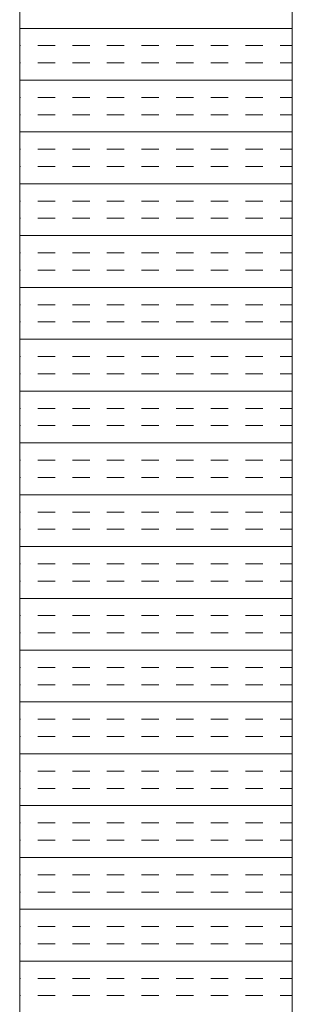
# Model space of a CAD drawing. Extents: x 3940905 to 4145695, y 925352 to 1109797.
# Tile 612 of 656: x 4013860 to 4013910, y 1100995 to 1101176. Entities that reach past the tile are written whole.
import ezdxf

# ---------------------------------------------------------------- set-up
doc = ezdxf.new("R2010")
doc.units = 0
doc.header["$LTSCALE"] = 750
doc.header["$MEASUREMENT"] = 0
doc.layers.add('CKD Equipments', color=252, linetype='CONTINUOUS', lineweight=0)

msp = doc.modelspace()

# ---------------------------------------------------------------- linework, layer by layer
at = {"layer": 'CKD Equipments'}
for p, q in [((4013860.36, 1101353.98), (4013860.36, 1100653.98)), ((4013910.36, 1101303.98), (4013910.36, 1100703.98))]:
    msp.add_line(p, q, dxfattribs=at)
at = {"layer": 'CKD Equipments', "color": 4, "linetype": 'Continuous'}
for p, q in [((4013910.36, 1101174.52), (4013860.36, 1101174.52)), ((4013860.49, 1101171.35), (4013860.36, 1101171.35)), ((4013866.84, 1101171.35), (4013863.66, 1101171.35)), ((4013873.19, 1101171.35), (4013870.01, 1101171.35)), ((4013879.54, 1101171.35), (4013876.36, 1101171.35)), ((4013885.89, 1101171.35), (4013882.71, 1101171.35)), ((4013892.24, 1101171.35), (4013889.06, 1101171.35)), ((4013898.59, 1101171.35), (4013895.41, 1101171.35)), ((4013904.94, 1101171.35), (4013901.76, 1101171.35)), ((4013910.36, 1101171.35), (4013908.11, 1101171.35)), ((4013860.49, 1101168.17), (4013860.36, 1101168.17)), ((4013866.84, 1101168.17), (4013863.66, 1101168.17)), ((4013873.19, 1101168.17), (4013870.01, 1101168.17)), ((4013879.54, 1101168.17), (4013876.36, 1101168.17)), ((4013885.89, 1101168.17), (4013882.71, 1101168.17)), ((4013892.24, 1101168.17), (4013889.06, 1101168.17)), ((4013898.59, 1101168.17), (4013895.41, 1101168.17)), ((4013904.94, 1101168.17), (4013901.76, 1101168.17)), ((4013910.36, 1101168.17), (4013908.11, 1101168.17)), ((4013910.36, 1101165), (4013860.36, 1101165)), ((4013860.49, 1101161.82), (4013860.36, 1101161.82)), ((4013866.84, 1101161.82), (4013863.66, 1101161.82)), ((4013873.19, 1101161.82), (4013870.01, 1101161.82)), ((4013879.54, 1101161.82), (4013876.36, 1101161.82)), ((4013885.89, 1101161.82), (4013882.71, 1101161.82)), ((4013892.24, 1101161.82), (4013889.06, 1101161.82)), ((4013898.59, 1101161.82), (4013895.41, 1101161.82)), ((4013904.94, 1101161.82), (4013901.76, 1101161.82)), ((4013910.36, 1101161.82), (4013908.11, 1101161.82)), ((4013860.49, 1101158.65), (4013860.36, 1101158.65)), ((4013866.84, 1101158.65), (4013863.66, 1101158.65)), ((4013873.19, 1101158.65), (4013870.01, 1101158.65)), ((4013879.54, 1101158.65), (4013876.36, 1101158.65)), ((4013885.89, 1101158.65), (4013882.71, 1101158.65)), ((4013892.24, 1101158.65), (4013889.06, 1101158.65)), ((4013898.59, 1101158.65), (4013895.41, 1101158.65)), ((4013904.94, 1101158.65), (4013901.76, 1101158.65)), ((4013910.36, 1101158.65), (4013908.11, 1101158.65)), ((4013910.36, 1101155.47), (4013860.36, 1101155.47)), ((4013860.49, 1101152.3), (4013860.36, 1101152.3)), ((4013866.84, 1101152.3), (4013863.66, 1101152.3)), ((4013873.19, 1101152.3), (4013870.01, 1101152.3)), ((4013879.54, 1101152.3), (4013876.36, 1101152.3)), ((4013885.89, 1101152.3), (4013882.71, 1101152.3)), ((4013892.24, 1101152.3), (4013889.06, 1101152.3)), ((4013898.59, 1101152.3), (4013895.41, 1101152.3)), ((4013904.94, 1101152.3), (4013901.76, 1101152.3)), ((4013910.36, 1101152.3), (4013908.11, 1101152.3)), ((4013860.49, 1101149.12), (4013860.36, 1101149.12)), ((4013866.84, 1101149.12), (4013863.66, 1101149.12)), ((4013873.19, 1101149.12), (4013870.01, 1101149.12)), ((4013879.54, 1101149.12), (4013876.36, 1101149.12)), ((4013885.89, 1101149.12), (4013882.71, 1101149.12)), ((4013892.24, 1101149.12), (4013889.06, 1101149.12)), ((4013898.59, 1101149.12), (4013895.41, 1101149.12)), ((4013904.94, 1101149.12), (4013901.76, 1101149.12)), ((4013910.36, 1101149.12), (4013908.11, 1101149.12)), ((4013910.36, 1101145.95), (4013860.36, 1101145.95)), ((4013860.49, 1101142.77), (4013860.36, 1101142.77)), ((4013866.84, 1101142.77), (4013863.66, 1101142.77)), ((4013873.19, 1101142.77), (4013870.01, 1101142.77)), ((4013879.54, 1101142.77), (4013876.36, 1101142.77)), ((4013885.89, 1101142.77), (4013882.71, 1101142.77)), ((4013892.24, 1101142.77), (4013889.06, 1101142.77)), ((4013898.59, 1101142.77), (4013895.41, 1101142.77)), ((4013904.94, 1101142.77), (4013901.76, 1101142.77)), ((4013910.36, 1101142.77), (4013908.11, 1101142.77)), ((4013860.49, 1101139.6), (4013860.36, 1101139.6)), ((4013866.84, 1101139.6), (4013863.66, 1101139.6)), ((4013873.19, 1101139.6), (4013870.01, 1101139.6)), ((4013879.54, 1101139.6), (4013876.36, 1101139.6)), ((4013885.89, 1101139.6), (4013882.71, 1101139.6)), ((4013892.24, 1101139.6), (4013889.06, 1101139.6)), ((4013898.59, 1101139.6), (4013895.41, 1101139.6)), ((4013904.94, 1101139.6), (4013901.76, 1101139.6)), ((4013910.36, 1101139.6), (4013908.11, 1101139.6)), ((4013910.36, 1101136.42), (4013860.36, 1101136.42)), ((4013860.49, 1101133.25), (4013860.36, 1101133.25)), ((4013866.84, 1101133.25), (4013863.66, 1101133.25)), ((4013873.19, 1101133.25), (4013870.01, 1101133.25)), ((4013879.54, 1101133.25), (4013876.36, 1101133.25)), ((4013885.89, 1101133.25), (4013882.71, 1101133.25)), ((4013892.24, 1101133.25), (4013889.06, 1101133.25)), ((4013898.59, 1101133.25), (4013895.41, 1101133.25)), ((4013904.94, 1101133.25), (4013901.76, 1101133.25)), ((4013910.36, 1101133.25), (4013908.11, 1101133.25)), ((4013860.49, 1101130.07), (4013860.36, 1101130.07)), ((4013866.84, 1101130.07), (4013863.66, 1101130.07)), ((4013873.19, 1101130.07), (4013870.01, 1101130.07)), ((4013879.54, 1101130.07), (4013876.36, 1101130.07)), ((4013885.89, 1101130.07), (4013882.71, 1101130.07)), ((4013892.24, 1101130.07), (4013889.06, 1101130.07)), ((4013898.59, 1101130.07), (4013895.41, 1101130.07)), ((4013904.94, 1101130.07), (4013901.76, 1101130.07)), ((4013910.36, 1101130.07), (4013908.11, 1101130.07)), ((4013910.36, 1101126.9), (4013860.36, 1101126.9)), ((4013860.49, 1101123.72), (4013860.36, 1101123.72)), ((4013866.84, 1101123.72), (4013863.66, 1101123.72)), ((4013873.19, 1101123.72), (4013870.01, 1101123.72)), ((4013879.54, 1101123.72), (4013876.36, 1101123.72)), ((4013885.89, 1101123.72), (4013882.71, 1101123.72)), ((4013892.24, 1101123.72), (4013889.06, 1101123.72)), ((4013898.59, 1101123.72), (4013895.41, 1101123.72)), ((4013904.94, 1101123.72), (4013901.76, 1101123.72)), ((4013910.36, 1101123.72), (4013908.11, 1101123.72)), ((4013860.49, 1101120.55), (4013860.36, 1101120.55)), ((4013866.84, 1101120.55), (4013863.66, 1101120.55)), ((4013873.19, 1101120.55), (4013870.01, 1101120.55)), ((4013879.54, 1101120.55), (4013876.36, 1101120.55)), ((4013885.89, 1101120.55), (4013882.71, 1101120.55)), ((4013892.24, 1101120.55), (4013889.06, 1101120.55)), ((4013898.59, 1101120.55), (4013895.41, 1101120.55)), ((4013904.94, 1101120.55), (4013901.76, 1101120.55)), ((4013910.36, 1101120.55), (4013908.11, 1101120.55)), ((4013910.36, 1101117.37), (4013860.36, 1101117.37)), ((4013860.49, 1101114.2), (4013860.36, 1101114.2)), ((4013866.84, 1101114.2), (4013863.66, 1101114.2)), ((4013873.19, 1101114.2), (4013870.01, 1101114.2)), ((4013879.54, 1101114.2), (4013876.36, 1101114.2)), ((4013885.89, 1101114.2), (4013882.71, 1101114.2)), ((4013892.24, 1101114.2), (4013889.06, 1101114.2)), ((4013898.59, 1101114.2), (4013895.41, 1101114.2)), ((4013904.94, 1101114.2), (4013901.76, 1101114.2)), ((4013910.36, 1101114.2), (4013908.11, 1101114.2)), ((4013860.49, 1101111.02), (4013860.36, 1101111.02)), ((4013866.84, 1101111.02), (4013863.66, 1101111.02)), ((4013873.19, 1101111.02), (4013870.01, 1101111.02)), ((4013879.54, 1101111.02), (4013876.36, 1101111.02)), ((4013885.89, 1101111.02), (4013882.71, 1101111.02)), ((4013892.24, 1101111.02), (4013889.06, 1101111.02)), ((4013898.59, 1101111.02), (4013895.41, 1101111.02)), ((4013904.94, 1101111.02), (4013901.76, 1101111.02)), ((4013910.36, 1101111.02), (4013908.11, 1101111.02)), ((4013910.36, 1101107.85), (4013860.36, 1101107.85)), ((4013860.49, 1101104.67), (4013860.36, 1101104.67)), ((4013866.84, 1101104.67), (4013863.66, 1101104.67)), ((4013873.19, 1101104.67), (4013870.01, 1101104.67)), ((4013879.54, 1101104.67), (4013876.36, 1101104.67)), ((4013885.89, 1101104.67), (4013882.71, 1101104.67)), ((4013892.24, 1101104.67), (4013889.06, 1101104.67)), ((4013898.59, 1101104.67), (4013895.41, 1101104.67)), ((4013904.94, 1101104.67), (4013901.76, 1101104.67)), ((4013910.36, 1101104.67), (4013908.11, 1101104.67)), ((4013860.49, 1101101.5), (4013860.36, 1101101.5)), ((4013866.84, 1101101.5), (4013863.66, 1101101.5)), ((4013873.19, 1101101.5), (4013870.01, 1101101.5)), ((4013879.54, 1101101.5), (4013876.36, 1101101.5)), ((4013885.89, 1101101.5), (4013882.71, 1101101.5)), ((4013892.24, 1101101.5), (4013889.06, 1101101.5)), ((4013898.59, 1101101.5), (4013895.41, 1101101.5)), ((4013904.94, 1101101.5), (4013901.76, 1101101.5)), ((4013910.36, 1101101.5), (4013908.11, 1101101.5)), ((4013910.36, 1101098.32), (4013860.36, 1101098.32)), ((4013860.49, 1101095.15), (4013860.36, 1101095.15)), ((4013866.84, 1101095.15), (4013863.66, 1101095.15)), ((4013873.19, 1101095.15), (4013870.01, 1101095.15)), ((4013879.54, 1101095.15), (4013876.36, 1101095.15)), ((4013885.89, 1101095.15), (4013882.71, 1101095.15)), ((4013892.24, 1101095.15), (4013889.06, 1101095.15)), ((4013898.59, 1101095.15), (4013895.41, 1101095.15)), ((4013904.94, 1101095.15), (4013901.76, 1101095.15)), ((4013910.36, 1101095.15), (4013908.11, 1101095.15)), ((4013860.49, 1101091.97), (4013860.36, 1101091.97)), ((4013866.84, 1101091.97), (4013863.66, 1101091.97)), ((4013873.19, 1101091.97), (4013870.01, 1101091.97)), ((4013879.54, 1101091.97), (4013876.36, 1101091.97)), ((4013885.89, 1101091.97), (4013882.71, 1101091.97)), ((4013892.24, 1101091.97), (4013889.06, 1101091.97)), ((4013898.59, 1101091.97), (4013895.41, 1101091.97)), ((4013904.94, 1101091.97), (4013901.76, 1101091.97)), ((4013910.36, 1101091.97), (4013908.11, 1101091.97)), ((4013910.36, 1101088.8), (4013860.36, 1101088.8)), ((4013860.49, 1101085.62), (4013860.36, 1101085.62)), ((4013866.84, 1101085.62), (4013863.66, 1101085.62)), ((4013873.19, 1101085.62), (4013870.01, 1101085.62)), ((4013879.54, 1101085.62), (4013876.36, 1101085.62)), ((4013885.89, 1101085.62), (4013882.71, 1101085.62)), ((4013892.24, 1101085.62), (4013889.06, 1101085.62)), ((4013898.59, 1101085.62), (4013895.41, 1101085.62)), ((4013904.94, 1101085.62), (4013901.76, 1101085.62)), ((4013910.36, 1101085.62), (4013908.11, 1101085.62)), ((4013860.49, 1101082.45), (4013860.36, 1101082.45)), ((4013866.84, 1101082.45), (4013863.66, 1101082.45)), ((4013873.19, 1101082.45), (4013870.01, 1101082.45)), ((4013879.54, 1101082.45), (4013876.36, 1101082.45)), ((4013885.89, 1101082.45), (4013882.71, 1101082.45)), ((4013892.24, 1101082.45), (4013889.06, 1101082.45)), ((4013898.59, 1101082.45), (4013895.41, 1101082.45)), ((4013904.94, 1101082.45), (4013901.76, 1101082.45)), ((4013910.36, 1101082.45), (4013908.11, 1101082.45)), ((4013910.36, 1101079.27), (4013860.36, 1101079.27)), ((4013860.49, 1101076.1), (4013860.36, 1101076.1)), ((4013866.84, 1101076.1), (4013863.66, 1101076.1)), ((4013873.19, 1101076.1), (4013870.01, 1101076.1)), ((4013879.54, 1101076.1), (4013876.36, 1101076.1)), ((4013885.89, 1101076.1), (4013882.71, 1101076.1)), ((4013892.24, 1101076.1), (4013889.06, 1101076.1)), ((4013898.59, 1101076.1), (4013895.41, 1101076.1)), ((4013904.94, 1101076.1), (4013901.76, 1101076.1)), ((4013910.36, 1101076.1), (4013908.11, 1101076.1)), ((4013860.49, 1101072.92), (4013860.36, 1101072.92)), ((4013866.84, 1101072.92), (4013863.66, 1101072.92)), ((4013873.19, 1101072.92), (4013870.01, 1101072.92)), ((4013879.54, 1101072.92), (4013876.36, 1101072.92)), ((4013885.89, 1101072.92), (4013882.71, 1101072.92)), ((4013892.24, 1101072.92), (4013889.06, 1101072.92)), ((4013898.59, 1101072.92), (4013895.41, 1101072.92)), ((4013904.94, 1101072.92), (4013901.76, 1101072.92)), ((4013910.36, 1101072.92), (4013908.11, 1101072.92)), ((4013910.36, 1101069.75), (4013860.36, 1101069.75)), ((4013860.49, 1101066.57), (4013860.36, 1101066.57)), ((4013866.84, 1101066.57), (4013863.66, 1101066.57)), ((4013873.19, 1101066.57), (4013870.01, 1101066.57)), ((4013879.54, 1101066.57), (4013876.36, 1101066.57)), ((4013885.89, 1101066.57), (4013882.71, 1101066.57)), ((4013892.24, 1101066.57), (4013889.06, 1101066.57)), ((4013898.59, 1101066.57), (4013895.41, 1101066.57)), ((4013904.94, 1101066.57), (4013901.76, 1101066.57)), ((4013910.36, 1101066.57), (4013908.11, 1101066.57)), ((4013860.49, 1101063.4), (4013860.36, 1101063.4)), ((4013866.84, 1101063.4), (4013863.66, 1101063.4)), ((4013873.19, 1101063.4), (4013870.01, 1101063.4)), ((4013879.54, 1101063.4), (4013876.36, 1101063.4)), ((4013885.89, 1101063.4), (4013882.71, 1101063.4)), ((4013892.24, 1101063.4), (4013889.06, 1101063.4)), ((4013898.59, 1101063.4), (4013895.41, 1101063.4)), ((4013904.94, 1101063.4), (4013901.76, 1101063.4)), ((4013910.36, 1101063.4), (4013908.11, 1101063.4)), ((4013910.36, 1101060.22), (4013860.36, 1101060.22)), ((4013860.49, 1101057.05), (4013860.36, 1101057.05)), ((4013866.84, 1101057.05), (4013863.66, 1101057.05)), ((4013873.19, 1101057.05), (4013870.01, 1101057.05)), ((4013879.54, 1101057.05), (4013876.36, 1101057.05)), ((4013885.89, 1101057.05), (4013882.71, 1101057.05)), ((4013892.24, 1101057.05), (4013889.06, 1101057.05)), ((4013898.59, 1101057.05), (4013895.41, 1101057.05)), ((4013904.94, 1101057.05), (4013901.76, 1101057.05)), ((4013910.36, 1101057.05), (4013908.11, 1101057.05)), ((4013860.49, 1101053.87), (4013860.36, 1101053.87)), ((4013866.84, 1101053.87), (4013863.66, 1101053.87)), ((4013873.19, 1101053.87), (4013870.01, 1101053.87)), ((4013879.54, 1101053.87), (4013876.36, 1101053.87)), ((4013885.89, 1101053.87), (4013882.71, 1101053.87)), ((4013892.24, 1101053.87), (4013889.06, 1101053.87)), ((4013898.59, 1101053.87), (4013895.41, 1101053.87)), ((4013904.94, 1101053.87), (4013901.76, 1101053.87)), ((4013910.36, 1101053.87), (4013908.11, 1101053.87)), ((4013910.36, 1101050.7), (4013860.36, 1101050.7)), ((4013860.49, 1101047.52), (4013860.36, 1101047.52)), ((4013866.84, 1101047.52), (4013863.66, 1101047.52)), ((4013873.19, 1101047.52), (4013870.01, 1101047.52)), ((4013879.54, 1101047.52), (4013876.36, 1101047.52)), ((4013885.89, 1101047.52), (4013882.71, 1101047.52)), ((4013892.24, 1101047.52), (4013889.06, 1101047.52)), ((4013898.59, 1101047.52), (4013895.41, 1101047.52)), ((4013904.94, 1101047.52), (4013901.76, 1101047.52)), ((4013910.36, 1101047.52), (4013908.11, 1101047.52)), ((4013860.49, 1101044.35), (4013860.36, 1101044.35)), ((4013866.84, 1101044.35), (4013863.66, 1101044.35)), ((4013873.19, 1101044.35), (4013870.01, 1101044.35)), ((4013879.54, 1101044.35), (4013876.36, 1101044.35)), ((4013885.89, 1101044.35), (4013882.71, 1101044.35)), ((4013892.24, 1101044.35), (4013889.06, 1101044.35)), ((4013898.59, 1101044.35), (4013895.41, 1101044.35)), ((4013904.94, 1101044.35), (4013901.76, 1101044.35)), ((4013910.36, 1101044.35), (4013908.11, 1101044.35)), ((4013910.36, 1101041.17), (4013860.36, 1101041.17)), ((4013860.49, 1101038), (4013860.36, 1101038)), ((4013866.84, 1101038), (4013863.66, 1101038)), ((4013873.19, 1101038), (4013870.01, 1101038)), ((4013879.54, 1101038), (4013876.36, 1101038)), ((4013885.89, 1101038), (4013882.71, 1101038)), ((4013892.24, 1101038), (4013889.06, 1101038)), ((4013898.59, 1101038), (4013895.41, 1101038)), ((4013904.94, 1101038), (4013901.76, 1101038)), ((4013910.36, 1101038), (4013908.11, 1101038)), ((4013860.49, 1101034.82), (4013860.36, 1101034.82)), ((4013866.84, 1101034.82), (4013863.66, 1101034.82)), ((4013873.19, 1101034.82), (4013870.01, 1101034.82)), ((4013879.54, 1101034.82), (4013876.36, 1101034.82)), ((4013885.89, 1101034.82), (4013882.71, 1101034.82)), ((4013892.24, 1101034.82), (4013889.06, 1101034.82)), ((4013898.59, 1101034.82), (4013895.41, 1101034.82)), ((4013904.94, 1101034.82), (4013901.76, 1101034.82)), ((4013910.36, 1101034.82), (4013908.11, 1101034.82)), ((4013910.36, 1101031.65), (4013860.36, 1101031.65)), ((4013860.49, 1101028.47), (4013860.36, 1101028.47)), ((4013866.84, 1101028.47), (4013863.66, 1101028.47)), ((4013873.19, 1101028.47), (4013870.01, 1101028.47)), ((4013879.54, 1101028.47), (4013876.36, 1101028.47)), ((4013885.89, 1101028.47), (4013882.71, 1101028.47)), ((4013892.24, 1101028.47), (4013889.06, 1101028.47)), ((4013898.59, 1101028.47), (4013895.41, 1101028.47)), ((4013904.94, 1101028.47), (4013901.76, 1101028.47)), ((4013910.36, 1101028.47), (4013908.11, 1101028.47)), ((4013860.49, 1101025.3), (4013860.36, 1101025.3)), ((4013866.84, 1101025.3), (4013863.66, 1101025.3)), ((4013873.19, 1101025.3), (4013870.01, 1101025.3)), ((4013879.54, 1101025.3), (4013876.36, 1101025.3)), ((4013885.89, 1101025.3), (4013882.71, 1101025.3)), ((4013892.24, 1101025.3), (4013889.06, 1101025.3)), ((4013898.59, 1101025.3), (4013895.41, 1101025.3)), ((4013904.94, 1101025.3), (4013901.76, 1101025.3)), ((4013910.36, 1101025.3), (4013908.11, 1101025.3)), ((4013910.36, 1101022.12), (4013860.36, 1101022.12)), ((4013860.49, 1101018.95), (4013860.36, 1101018.95)), ((4013866.84, 1101018.95), (4013863.66, 1101018.95)), ((4013873.19, 1101018.95), (4013870.01, 1101018.95)), ((4013879.54, 1101018.95), (4013876.36, 1101018.95)), ((4013885.89, 1101018.95), (4013882.71, 1101018.95)), ((4013892.24, 1101018.95), (4013889.06, 1101018.95)), ((4013898.59, 1101018.95), (4013895.41, 1101018.95)), ((4013904.94, 1101018.95), (4013901.76, 1101018.95)), ((4013910.36, 1101018.95), (4013908.11, 1101018.95)), ((4013860.49, 1101015.77), (4013860.36, 1101015.77)), ((4013866.84, 1101015.77), (4013863.66, 1101015.77)), ((4013873.19, 1101015.77), (4013870.01, 1101015.77)), ((4013879.54, 1101015.77), (4013876.36, 1101015.77)), ((4013885.89, 1101015.77), (4013882.71, 1101015.77)), ((4013892.24, 1101015.77), (4013889.06, 1101015.77)), ((4013898.59, 1101015.77), (4013895.41, 1101015.77)), ((4013904.94, 1101015.77), (4013901.76, 1101015.77)), ((4013910.36, 1101015.77), (4013908.11, 1101015.77)), ((4013910.36, 1101012.6), (4013860.36, 1101012.6)), ((4013860.49, 1101009.42), (4013860.36, 1101009.42)), ((4013866.84, 1101009.42), (4013863.66, 1101009.42)), ((4013873.19, 1101009.42), (4013870.01, 1101009.42)), ((4013879.54, 1101009.42), (4013876.36, 1101009.42)), ((4013885.89, 1101009.42), (4013882.71, 1101009.42)), ((4013892.24, 1101009.42), (4013889.06, 1101009.42)), ((4013898.59, 1101009.42), (4013895.41, 1101009.42)), ((4013904.94, 1101009.42), (4013901.76, 1101009.42)), ((4013910.36, 1101009.42), (4013908.11, 1101009.42)), ((4013860.49, 1101006.25), (4013860.36, 1101006.25)), ((4013866.84, 1101006.25), (4013863.66, 1101006.25)), ((4013873.19, 1101006.25), (4013870.01, 1101006.25)), ((4013879.54, 1101006.25), (4013876.36, 1101006.25)), ((4013885.89, 1101006.25), (4013882.71, 1101006.25)), ((4013892.24, 1101006.25), (4013889.06, 1101006.25)), ((4013898.59, 1101006.25), (4013895.41, 1101006.25)), ((4013904.94, 1101006.25), (4013901.76, 1101006.25)), ((4013910.36, 1101006.25), (4013908.11, 1101006.25)), ((4013910.36, 1101003.07), (4013860.36, 1101003.07)), ((4013860.49, 1100999.9), (4013860.36, 1100999.9)), ((4013866.84, 1100999.9), (4013863.66, 1100999.9)), ((4013873.19, 1100999.9), (4013870.01, 1100999.9)), ((4013879.54, 1100999.9), (4013876.36, 1100999.9)), ((4013885.89, 1100999.9), (4013882.71, 1100999.9)), ((4013892.24, 1100999.9), (4013889.06, 1100999.9)), ((4013898.59, 1100999.9), (4013895.41, 1100999.9)), ((4013904.94, 1100999.9), (4013901.76, 1100999.9)), ((4013910.36, 1100999.9), (4013908.11, 1100999.9)), ((4013860.49, 1100996.72), (4013860.36, 1100996.72)), ((4013866.84, 1100996.72), (4013863.66, 1100996.72)), ((4013873.19, 1100996.72), (4013870.01, 1100996.72)), ((4013879.54, 1100996.72), (4013876.36, 1100996.72)), ((4013885.89, 1100996.72), (4013882.71, 1100996.72)), ((4013892.24, 1100996.72), (4013889.06, 1100996.72)), ((4013898.59, 1100996.72), (4013895.41, 1100996.72)), ((4013904.94, 1100996.72), (4013901.76, 1100996.72)), ((4013910.36, 1100996.72), (4013908.11, 1100996.72))]:
    msp.add_line(p, q, dxfattribs=at)

doc.saveas('drawing.dxf')
